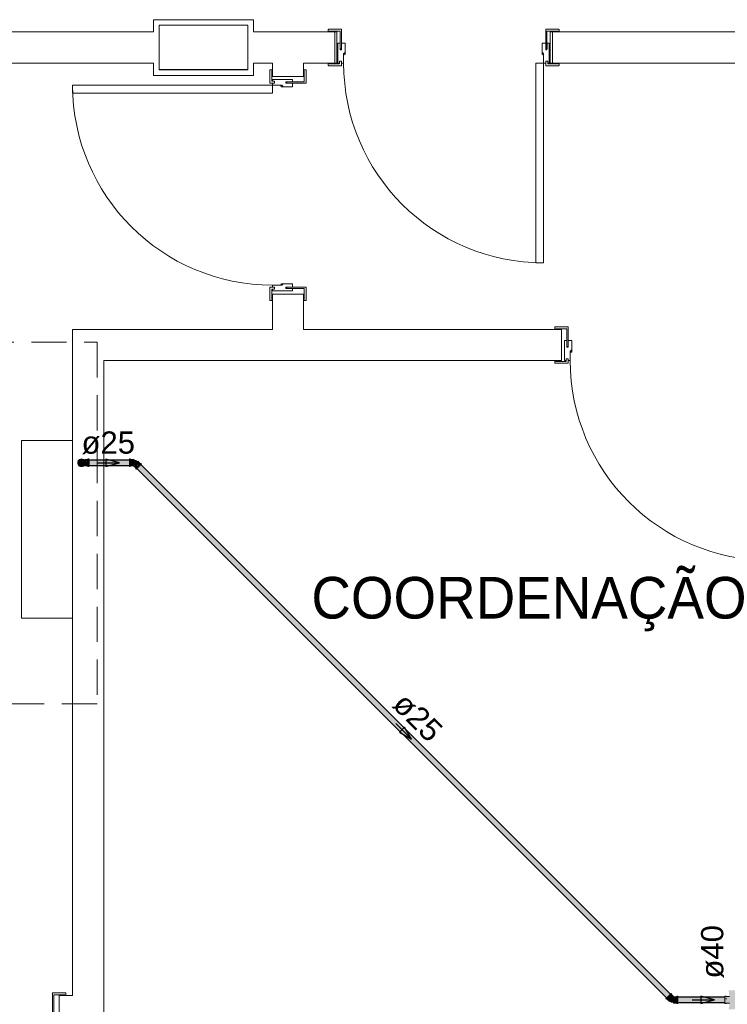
# Model space of a CAD drawing. Header units: millimetres. Extents: x 567 to 934, y -1 to 364.
# Tile 615 of 656: x 759.47 to 765.85, y 91.6 to 100.47. Entities that reach past the tile are written whole.
import ezdxf

# ---------------------------------------------------------------- set-up
doc = ezdxf.new("R2010")
doc.units = ezdxf.units.MM
doc.header["$MEASUREMENT"] = 0
doc.linetypes.add('HIDDEN2', pattern=[0.47625, 0.3175, -0.15875])
doc.linetypes.add('NULL', pattern=[0])
for name, color, linetype, lineweight in [('A-AREA-IDEN', 7, 'Continuous', 9), ('A-WALL', 7, 'Continuous', 25), ('AF-Condutos Reúso', 200, 'Continuous', 25), ('AF-Conexões Reúso', 216, 'Continuous', 18), ('AF-Sentido conduto Reúso', 200, 'Continuous', 30), ('AF-Textos conduto Reúso', 7, 'Continuous', 9), ('ARQ-ALV-REB', 7, 'Continuous', 18), ('ARQ-ESQUAD', 7, 'Continuous', 25), ('DI-Detalhes', 1, 'HIDDEN2', 9), ('Q-SPCQ', 7, 'Continuous', 13), ('S-COLS', 7, 'Continuous', 13)]:
    doc.layers.add(name, color=color, linetype=linetype, lineweight=lineweight)
doc.styles.add('Arial', font='arial.ttf')

msp = doc.modelspace()

# ---------------------------------------------------------------- hatches: boundary and pattern name
at = {"layer": 'AF-Condutos Reúso', "linetype": 'Continuous'}
for points in [[(760.006, 96.4827), (760.0081, 96.4725), (760.0233, 96.4589), (760.0435, 96.461), (760.0554, 96.4775), (760.0512, 96.4974), (760.0336, 96.5075), (760.0143, 96.5013)], [(760.096, 96.5075), (760.096, 96.5043), (760.4635, 96.5045), (760.4635, 96.5075)], [(760.4635, 96.458), (760.4635, 96.5045), (760.096, 96.5043), (760.096, 96.4578)], [(760.096, 96.4578), (760.4635, 96.4578), (760.4635, 96.458)], [(760.5172, 96.4481), (765.2981, 91.662), (765.3008, 91.6646)], [(760.5224, 96.4533), (765.3008, 91.6646), (765.306, 91.6698)], [(760.5293, 96.4602), (765.306, 91.6698), (765.3128, 91.6767)], [(765.3193, 91.6408), (760.5321, 96.4332), (760.5295, 96.4306)], [(765.322, 91.6434), (760.5373, 96.4384), (760.5321, 96.4332)], [(760.5366, 96.4675), (765.3128, 91.6767), (765.3202, 91.684)], [(765.3272, 91.6486), (760.5442, 96.4453), (760.5373, 96.4384)], [(760.5432, 96.4741), (765.3202, 91.684), (765.3267, 91.6906)], [(765.334, 91.6555), (760.5515, 96.4526), (760.5442, 96.4453)], [(760.5478, 96.4787), (765.3267, 91.6906), (765.3313, 91.6952)], [(760.5497, 96.4806), (765.3313, 91.6952), (765.3332, 91.6971)], [(765.3414, 91.6628), (760.558, 96.4592), (760.5515, 96.4526)], [(765.3479, 91.6693), (760.5627, 96.4638), (760.5581, 96.4592)], [(765.3525, 91.674), (760.5646, 96.4657), (760.5627, 96.4638)], [(765.3991, 91.6696), (765.3991, 91.6663), (765.8242, 91.6666), (765.8242, 91.6698)], [(765.3991, 91.6663), (765.3991, 91.6596), (765.8242, 91.6597), (765.8242, 91.6665)], [(765.3991, 91.6596), (765.3991, 91.6593), (765.8242, 91.6596), (765.8242, 91.6597)], [(765.3991, 91.6593), (765.3991, 91.6501), (765.8242, 91.6503), (765.8242, 91.6596)], [(765.3991, 91.6501), (765.3991, 91.6498), (765.8242, 91.6501), (765.8242, 91.6503)], [(765.8242, 91.6402), (765.8242, 91.6501), (765.3991, 91.6498), (765.3991, 91.6397)], [(765.8242, 91.6397), (765.8242, 91.6402), (765.3991, 91.6397), (765.3991, 91.6394)], [(765.8242, 91.6306), (765.8242, 91.6397), (765.3991, 91.6394), (765.3991, 91.6302)], [(765.8242, 91.6302), (765.8242, 91.6306), (765.3991, 91.6302), (765.3991, 91.63)], [(765.8242, 91.6236), (765.8242, 91.6302), (765.3991, 91.63), (765.3991, 91.6233)], [(765.8242, 91.6233), (765.8242, 91.6236), (765.3991, 91.6233)], [(765.8242, 91.6202), (765.8242, 91.6232), (765.3991, 91.6232), (765.3991, 91.62)], [(765.3991, 91.62), (765.8242, 91.62), (765.8242, 91.6202)]]:
    msp.add_hatch(color=201, dxfattribs=at).paths.add_polyline_path(points)
at = {"layer": 'AF-Conexões Reúso', "linetype": 'Continuous'}
for points in [[(760.0123, 96.5053), (760.0069, 96.5067), (759.9986, 96.4922), (760.0073, 96.4916)], [(760.0187, 96.5038), (760.0314, 96.5073), (760.0222, 96.5155), (760.0069, 96.5067)], [(760.048, 96.5121), (760.0398, 96.5155), (760.0222, 96.5155), (760.0598, 96.4938)], [(760.0598, 96.5111), (760.0598, 96.5028), (760.0892, 96.4969), (760.0892, 96.5101)], [(760.0638, 96.4915), (760.0892, 96.4969), (760.0603, 96.5026)], [(760.0639, 96.491), (760.0648, 96.4839), (760.0892, 96.49), (760.0892, 96.4969)], [(760.0892, 96.5121), (760.0892, 96.4657), (760.096, 96.4532), (760.096, 96.4997)], [(760.4635, 96.4498), (760.4703, 96.4487), (760.4703, 96.4997), (760.4635, 96.5167)], [(760.5031, 96.5101), (760.4703, 96.5101), (760.5031, 96.5073)], [(760.5031, 96.4553), (760.5031, 96.5073), (760.4703, 96.5101), (760.4703, 96.4581), (760.4935, 96.4578), (760.4703, 96.4553)], [(760.5119, 96.5051), (760.5031, 96.5073), (760.5031, 96.4602), (760.5355, 96.4926)], [(760.5364, 96.4935), (760.529, 96.4861), (760.5522, 96.463), (760.5564, 96.4671)], [(760.5515, 96.4824), (760.5366, 96.4937), (760.5564, 96.4671), (760.5596, 96.4703)], [(760.0108, 96.4602), (760.0064, 96.475), (759.9981, 96.4739), (760.0116, 96.4564), (760.023, 96.4589), (759.9981, 96.4863)], [(760.014, 96.4532), (759.9981, 96.4739), (760.0015, 96.4657)], [(760.0598, 96.4797), (760.0454, 96.4627), (760.0237, 96.4588), (760.014, 96.4532), (760.0387, 96.4567), (760.0528, 96.464)], [(760.048, 96.4532), (760.014, 96.4532), (760.031, 96.4487)], [(760.0598, 96.4737), (760.0507, 96.458), (760.0542, 96.458)], [(760.0598, 96.4552), (760.0892, 96.4543), (760.0892, 96.4626), (760.0598, 96.4626)], [(760.0624, 96.4626), (760.0892, 96.4626), (760.0892, 96.49), (760.0652, 96.484)], [(760.5031, 96.4518), (760.5221, 96.4328), (760.5053, 96.4543)], [(760.528, 96.4387), (760.537, 96.4477), (760.5138, 96.4709), (760.5048, 96.4619)], [(760.5136, 96.4445), (760.5228, 96.4335), (760.528, 96.4387), (760.5048, 96.4619)], [(760.537, 96.4477), (760.5422, 96.4529), (760.519, 96.4761), (760.5138, 96.4709)], [(760.5344, 96.4653), (760.5242, 96.4813), (760.519, 96.4761), (760.5321, 96.463)], [(760.5702, 96.4713), (760.5662, 96.477), (760.5302, 96.4409), (760.5229, 96.4241)], [(760.529, 96.4861), (760.5242, 96.4813), (760.5422, 96.4529), (760.5522, 96.463)], [(765.2924, 91.6562), (765.2963, 91.6506), (765.3324, 91.6866), (765.3396, 91.7035)], [(765.8618, 91.6037), (765.8629, 91.5794), (765.8578, 91.5727), (765.8562, 91.5587), (765.9585, 91.5587), (765.9602, 91.5727), (765.9546, 91.5783), (765.9546, 91.6037), (765.9502, 91.6059), (765.9515, 91.6839), (765.9546, 91.6861), (765.9546, 91.7115), (765.9602, 91.7171), (765.9602, 91.7311), (765.858, 91.7311), (765.8578, 91.7171), (765.8618, 91.7156), (765.8618, 91.6861), (765.866, 91.6735), (765.835, 91.6751), (765.8341, 91.6698), (765.866, 91.6692), (765.8242, 91.6735), (765.8242, 91.6216), (765.8322, 91.6168), (765.8649, 91.6147)], [(765.3242, 91.632), (765.3294, 91.6372), (765.3062, 91.6604), (765.301, 91.6552)], [(765.3294, 91.6372), (765.3335, 91.6414), (765.3152, 91.6694), (765.3062, 91.6604)], [(765.3335, 91.6414), (765.3436, 91.6514), (765.3204, 91.6746), (765.3152, 91.6694)], [(765.3304, 91.6847), (765.3204, 91.6746), (765.3436, 91.6514), (765.3536, 91.6615)], [(765.3346, 91.6888), (765.3304, 91.6847), (765.3536, 91.6615), (765.3578, 91.6656)], [(765.334, 91.6294), (765.3595, 91.6202), (765.3595, 91.6673), (765.3324, 91.6403)], [(765.3595, 91.6755), (765.3398, 91.694), (765.3346, 91.6888), (765.3578, 91.6656)], [(765.3595, 91.6174), (765.3922, 91.6174), (765.3922, 91.6694), (765.3595, 91.6694)], [(765.3653, 91.6732), (765.3599, 91.6698), (765.3922, 91.6694)], [(765.3991, 91.6777), (765.3922, 91.6788), (765.3979, 91.6698)], [(765.3922, 91.6108), (765.3991, 91.6108), (765.3991, 91.6618), (765.3922, 91.6743)]]:
    msp.add_hatch(color=213, dxfattribs=at).paths.add_polyline_path(points)

# ---------------------------------------------------------------- linework, layer by layer
at = {"layer": 'A-WALL', "color": 8, "lineweight": 5}
for p, q in [((760.6796, 100.4735), (760.6796, 100.3627)), ((761.5796, 100.4735), (760.6796, 100.4735)), ((760.7296, 100.3627), (760.7296, 100.4235)), ((760.7296, 100.4235), (761.5296, 100.4235)), ((761.5296, 100.4235), (761.5296, 100.3627)), ((761.5796, 100.3627), (761.5796, 100.4735)), ((760.6796, 100.3627), (758.521, 100.3627)), ((760.7296, 100.0827), (760.7296, 100.3627)), ((761.5296, 100.3627), (761.5296, 100.0827)), ((762.252, 100.3627), (761.5796, 100.3627)), ((762.311, 100.3627), (762.254, 100.3627)), ((762.311, 100.0827), (762.311, 100.3627)), ((764.328, 100.3627), (764.271, 100.3627)), ((764.271, 100.3627), (764.271, 100.0827)), ((770.559, 100.3627), (764.33, 100.3627)), ((757.151, 100.0827), (760.6796, 100.0827)), ((760.6796, 100.0827), (760.6796, 99.9719)), ((760.7296, 100.0219), (760.7296, 100.0827)), ((761.5296, 100.0827), (761.5296, 100.0219)), ((761.5796, 100.0827), (761.751, 100.0827)), ((761.5796, 99.9719), (761.5796, 100.0827)), ((761.751, 100.0827), (761.751, 100.0217)), ((762.031, 100.0827), (762.252, 100.0827)), ((762.031, 100.0217), (762.031, 100.0827)), ((762.254, 100.0827), (762.311, 100.0827)), ((764.271, 100.0827), (764.328, 100.0827)), ((764.33, 100.0827), (766.431, 100.0827)), ((760.6796, 99.9719), (761.5796, 99.9719)), ((761.5296, 100.0219), (760.7296, 100.0219)), ((761.751, 100.0197), (761.751, 99.9627)), ((761.751, 99.9627), (762.031, 99.9627)), ((762.031, 99.9627), (762.031, 100.0197)), ((762.031, 98.0027), (761.751, 98.0027)), ((761.751, 98.0027), (761.751, 97.9457)), ((762.031, 97.9457), (762.031, 98.0027)), ((761.751, 97.9437), (761.751, 97.6827)), ((762.031, 97.6827), (762.031, 97.9437)), ((761.751, 97.6827), (759.951, 97.6827)), ((759.951, 97.6827), (759.951, 91.6827)), ((764.292, 97.6827), (762.031, 97.6827)), ((764.351, 97.6827), (764.294, 97.6827)), ((764.351, 97.4027), (764.351, 97.6827)), ((760.231, 97.4027), (764.292, 97.4027)), ((760.231, 87.419), (760.231, 97.4027)), ((764.294, 97.4027), (764.351, 97.4027)), ((759.888, 91.6827), (759.831, 91.6827)), ((759.831, 91.6827), (759.831, 91.3027)), ((759.951, 91.6827), (759.89, 91.6827))]:
    msp.add_line(p, q, dxfattribs=at)
at = {"layer": 'AF-Condutos Reúso'}
for p, q in [((760.0081, 96.4928), (760.006, 96.4827)), ((760.0143, 96.5013), (760.0081, 96.4928)), ((760.0233, 96.5064), (760.0143, 96.5013)), ((760.0336, 96.5075), (760.0233, 96.5064)), ((760.0435, 96.5043), (760.0336, 96.5075)), ((760.0512, 96.4974), (760.0435, 96.5043)), ((760.0554, 96.4879), (760.0512, 96.4974)), ((760.096, 96.5075), (760.096, 96.5043)), ((760.4635, 96.5075), (760.096, 96.5075)), ((760.096, 96.5043), (760.096, 96.4974)), ((760.096, 96.4974), (760.096, 96.4879)), ((760.006, 96.4827), (760.0081, 96.4725)), ((760.0081, 96.4725), (760.0143, 96.4641)), ((760.0143, 96.4641), (760.0233, 96.4589)), ((760.0233, 96.4589), (760.0336, 96.4578)), ((760.0336, 96.4578), (760.0435, 96.461)), ((760.0435, 96.461), (760.0512, 96.468)), ((760.0512, 96.468), (760.0554, 96.4775)), ((760.0554, 96.4775), (760.0554, 96.4879)), ((760.096, 96.4879), (760.096, 96.4775)), ((760.096, 96.4775), (760.096, 96.468)), ((760.096, 96.468), (760.096, 96.461)), ((760.096, 96.461), (760.096, 96.4578)), ((760.096, 96.4578), (760.4635, 96.4578)), ((760.5295, 96.4306), (765.3193, 91.6408)), ((765.3332, 91.6971), (760.5497, 96.4806)), ((765.8242, 91.6698), (765.3991, 91.6698)), ((765.3991, 91.62), (765.8242, 91.62))]:
    msp.add_line(p, q, dxfattribs=at)
at = {"layer": 'AF-Conexões Reúso'}
for p, q in [((759.9981, 96.4915), (759.997, 96.4827)), ((760.0015, 96.4997), (759.9981, 96.4915)), ((760.0069, 96.5067), (760.0015, 96.4997)), ((760.014, 96.5121), (760.0069, 96.5067)), ((760.0222, 96.5155), (760.014, 96.5121)), ((760.0299, 96.5165), (760.0222, 96.5155)), ((760.031, 96.5167), (760.0299, 96.5165)), ((760.0398, 96.5155), (760.031, 96.5167)), ((760.048, 96.5121), (760.0398, 96.5155)), ((760.0542, 96.5073), (760.048, 96.5121)), ((760.055, 96.5067), (760.0542, 96.5073)), ((760.0546, 96.5073), (760.0542, 96.5073)), ((760.0573, 96.5073), (760.0546, 96.5073)), ((760.0598, 96.5005), (760.055, 96.5067)), ((760.0598, 96.5073), (760.0573, 96.5073)), ((760.0598, 96.5111), (760.0598, 96.5101)), ((760.0892, 96.5111), (760.0598, 96.5111)), ((760.0598, 96.5101), (760.0598, 96.5073)), ((760.0598, 96.5043), (760.0598, 96.5073)), ((760.0598, 96.5073), (760.0598, 96.5028)), ((760.0598, 96.5031), (760.0598, 96.5043)), ((760.0598, 96.5012), (760.0598, 96.5031)), ((760.0598, 96.5028), (760.0598, 96.5012)), ((760.0598, 96.5012), (760.0598, 96.5005)), ((760.0598, 96.5005), (760.0598, 96.5012)), ((760.0604, 96.4997), (760.0598, 96.5005)), ((760.0638, 96.4915), (760.0604, 96.4997)), ((760.0646, 96.4853), (760.0638, 96.4915)), ((760.0892, 96.5167), (760.0892, 96.5155)), ((760.096, 96.5167), (760.0892, 96.5167)), ((760.0892, 96.5155), (760.0892, 96.5121)), ((760.0892, 96.5121), (760.0892, 96.5111)), ((760.0892, 96.5111), (760.0892, 96.5067)), ((760.0892, 96.5101), (760.0892, 96.5111)), ((760.0892, 96.5073), (760.0892, 96.5101)), ((760.0892, 96.5028), (760.0892, 96.5073)), ((760.0892, 96.5067), (760.0892, 96.4997)), ((760.0892, 96.4969), (760.0892, 96.5028)), ((760.0892, 96.4997), (760.0892, 96.4915)), ((760.0892, 96.49), (760.0892, 96.4969)), ((760.0892, 96.4915), (760.0892, 96.4827)), ((760.096, 96.5155), (760.096, 96.5167)), ((760.096, 96.5121), (760.096, 96.5155)), ((760.096, 96.5075), (760.096, 96.5121)), ((760.096, 96.5067), (760.096, 96.5075)), ((760.096, 96.4997), (760.096, 96.5067)), ((760.096, 96.4915), (760.096, 96.4997)), ((760.096, 96.4827), (760.096, 96.4915)), ((760.4703, 96.5167), (760.4635, 96.5167)), ((760.4635, 96.5167), (760.4635, 96.5155)), ((760.4635, 96.5155), (760.4635, 96.5121)), ((760.4635, 96.5121), (760.4635, 96.5075)), ((760.4635, 96.5075), (760.4635, 96.5067)), ((760.4635, 96.5067), (760.4635, 96.4997)), ((760.4635, 96.4997), (760.4635, 96.4915)), ((760.4635, 96.4915), (760.4635, 96.4827)), ((760.4703, 96.5155), (760.4703, 96.5167)), ((760.4703, 96.5121), (760.4703, 96.5155)), ((760.4703, 96.5111), (760.4703, 96.5121)), ((760.4703, 96.5075), (760.4703, 96.5111)), ((760.4703, 96.5111), (760.4703, 96.5101)), ((760.5031, 96.5111), (760.4703, 96.5111)), ((760.4703, 96.5101), (760.4703, 96.5075)), ((760.4703, 96.5067), (760.4703, 96.5075)), ((760.4703, 96.5075), (760.4703, 96.5073)), ((760.4703, 96.5073), (760.4703, 96.5028)), ((760.4703, 96.4997), (760.4703, 96.5067)), ((760.4703, 96.5028), (760.4703, 96.4969)), ((760.4703, 96.4915), (760.4703, 96.4997)), ((760.4703, 96.4969), (760.4703, 96.49)), ((760.4703, 96.4827), (760.4703, 96.4915)), ((760.5031, 96.5101), (760.5031, 96.5111)), ((760.5031, 96.5073), (760.5031, 96.5101)), ((760.5031, 96.5073), (760.5031, 96.5073)), ((760.5031, 96.5073), (760.5031, 96.5063)), ((760.5119, 96.5051), (760.5031, 96.5073)), ((760.5031, 96.5028), (760.5031, 96.5073)), ((760.5031, 96.5063), (760.5031, 96.5032)), ((760.5031, 96.5032), (760.5031, 96.4984)), ((760.5031, 96.4969), (760.5031, 96.5028)), ((760.5031, 96.4984), (760.5031, 96.4923)), ((760.5031, 96.49), (760.5031, 96.4969)), ((760.5031, 96.4923), (760.5031, 96.4853)), ((760.5208, 96.5028), (760.5119, 96.5051)), ((760.5257, 96.4999), (760.5208, 96.5028)), ((760.5364, 96.4935), (760.5257, 96.4999)), ((760.5328, 96.4899), (760.5355, 96.4926)), ((760.5364, 96.4935), (760.5332, 96.4903)), ((760.5355, 96.4926), (760.5364, 96.4935)), ((760.5366, 96.4937), (760.5364, 96.4935)), ((760.5384, 96.4955), (760.5366, 96.4937)), ((760.5391, 96.4962), (760.5384, 96.4955)), ((760.5623, 96.473), (760.5391, 96.4962)), ((759.997, 96.4827), (759.9981, 96.4739)), ((759.9981, 96.4739), (760.0015, 96.4657)), ((760.0015, 96.4657), (760.0069, 96.4586)), ((760.0069, 96.4586), (760.014, 96.4532)), ((760.014, 96.4532), (760.0222, 96.4498)), ((760.0222, 96.4498), (760.031, 96.4487)), ((760.031, 96.4487), (760.0398, 96.4498)), ((760.0398, 96.4498), (760.048, 96.4532)), ((760.048, 96.4532), (760.0542, 96.458)), ((760.0542, 96.458), (760.055, 96.4586)), ((760.0542, 96.458), (760.0546, 96.458)), ((760.0546, 96.458), (760.0573, 96.458)), ((760.055, 96.4586), (760.0598, 96.4648)), ((760.0573, 96.458), (760.0598, 96.4581)), ((760.0598, 96.4648), (760.0604, 96.4657)), ((760.0598, 96.4648), (760.0598, 96.4641)), ((760.0598, 96.4641), (760.0598, 96.4648)), ((760.0598, 96.4641), (760.0598, 96.4626)), ((760.0598, 96.4623), (760.0598, 96.4641)), ((760.0598, 96.4626), (760.0598, 96.4581)), ((760.0598, 96.4611), (760.0598, 96.4623)), ((760.0598, 96.4581), (760.0598, 96.4611)), ((760.0598, 96.4581), (760.0598, 96.4552)), ((760.0598, 96.4552), (760.0598, 96.4543)), ((760.0598, 96.4543), (760.0892, 96.4543)), ((760.0604, 96.4657), (760.0638, 96.4739)), ((760.0638, 96.4739), (760.065, 96.4827)), ((760.065, 96.4827), (760.0646, 96.4853)), ((760.0892, 96.4848), (760.0892, 96.49)), ((760.0892, 96.4827), (760.0892, 96.4848)), ((760.0892, 96.4753), (760.0892, 96.4827)), ((760.0892, 96.4827), (760.0892, 96.4739)), ((760.0892, 96.4685), (760.0892, 96.4753)), ((760.0892, 96.4739), (760.0892, 96.4657)), ((760.0892, 96.4626), (760.0892, 96.4685)), ((760.0892, 96.4657), (760.0892, 96.4586)), ((760.0892, 96.4581), (760.0892, 96.4626)), ((760.0892, 96.4586), (760.0892, 96.4543)), ((760.0892, 96.4552), (760.0892, 96.4581)), ((760.0892, 96.4543), (760.0892, 96.4552)), ((760.0892, 96.4543), (760.0892, 96.4532)), ((760.0892, 96.4532), (760.0892, 96.4498)), ((760.0892, 96.4498), (760.0892, 96.4487)), ((760.0892, 96.4487), (760.096, 96.4487)), ((760.096, 96.4739), (760.096, 96.4827)), ((760.096, 96.4657), (760.096, 96.4739)), ((760.096, 96.4586), (760.096, 96.4657)), ((760.096, 96.4578), (760.096, 96.4586)), ((760.096, 96.4532), (760.096, 96.4578)), ((760.096, 96.4498), (760.096, 96.4532)), ((760.096, 96.4487), (760.096, 96.4498)), ((760.4635, 96.4827), (760.4635, 96.4739)), ((760.4635, 96.4739), (760.4635, 96.4657)), ((760.4635, 96.4657), (760.4635, 96.4586)), ((760.4635, 96.4586), (760.4635, 96.4578)), ((760.4635, 96.4578), (760.4635, 96.4532)), ((760.4635, 96.4532), (760.4635, 96.4498)), ((760.4635, 96.4498), (760.4635, 96.4487)), ((760.4635, 96.4487), (760.4703, 96.4487)), ((760.4703, 96.49), (760.4703, 96.4827)), ((760.4703, 96.4739), (760.4703, 96.4827)), ((760.4703, 96.4827), (760.4703, 96.4753)), ((760.4703, 96.4753), (760.4703, 96.4685)), ((760.4703, 96.4657), (760.4703, 96.4739)), ((760.4703, 96.4685), (760.4703, 96.4626)), ((760.4703, 96.4586), (760.4703, 96.4657)), ((760.4703, 96.4626), (760.4703, 96.4581)), ((760.4703, 96.4578), (760.4703, 96.4586)), ((760.4703, 96.4581), (760.4703, 96.4578)), ((760.4703, 96.4543), (760.4703, 96.4578)), ((760.4703, 96.4578), (760.4703, 96.4553)), ((760.4703, 96.4553), (760.4703, 96.4543)), ((760.4703, 96.4532), (760.4703, 96.4543)), ((760.4703, 96.4543), (760.4971, 96.4543)), ((760.4703, 96.4498), (760.4703, 96.4532)), ((760.4703, 96.4487), (760.4703, 96.4498)), ((760.4971, 96.4543), (760.4972, 96.4543)), ((760.4972, 96.4543), (760.5006, 96.4543)), ((760.4996, 96.4567), (760.4989, 96.456)), ((760.4989, 96.456), (760.5006, 96.4543)), ((760.5016, 96.4587), (760.4996, 96.4567)), ((760.5006, 96.4543), (760.5031, 96.4518)), ((760.5031, 96.4602), (760.5016, 96.4587)), ((760.5031, 96.4827), (760.5031, 96.49)), ((760.5031, 96.4853), (760.5031, 96.4781)), ((760.5031, 96.4753), (760.5031, 96.4827)), ((760.5031, 96.4781), (760.5031, 96.4712)), ((760.5031, 96.4685), (760.5031, 96.4753)), ((760.5031, 96.4712), (760.5031, 96.4651)), ((760.5031, 96.4626), (760.5031, 96.4685)), ((760.5031, 96.4651), (760.5031, 96.4602)), ((760.5031, 96.4602), (760.507, 96.4642)), ((760.5031, 96.4602), (760.5031, 96.4626)), ((760.5048, 96.4619), (760.5031, 96.4602)), ((760.5031, 96.4581), (760.5031, 96.4602)), ((760.5031, 96.4518), (760.5221, 96.4328)), ((760.5089, 96.4661), (760.5048, 96.4619)), ((760.507, 96.4642), (760.512, 96.4692)), ((760.5138, 96.4709), (760.5089, 96.4661)), ((760.512, 96.4692), (760.5177, 96.4748)), ((760.519, 96.4761), (760.5138, 96.4709)), ((760.5177, 96.4748), (760.5234, 96.4805)), ((760.519, 96.4297), (760.5181, 96.4289)), ((760.5181, 96.4289), (760.5229, 96.4241)), ((760.5242, 96.4813), (760.519, 96.4761)), ((760.5214, 96.4321), (760.519, 96.4297)), ((760.5221, 96.4328), (760.5214, 96.4321)), ((760.5247, 96.4354), (760.5221, 96.4328)), ((760.5221, 96.4328), (760.5228, 96.4335)), ((760.5228, 96.4335), (760.5247, 96.4354)), ((760.5229, 96.4241), (760.5238, 96.4249)), ((760.5234, 96.4805), (760.5286, 96.4857)), ((760.5238, 96.4249), (760.5262, 96.4273)), ((760.529, 96.4861), (760.5242, 96.4813)), ((760.5252, 96.4359), (760.5247, 96.4354)), ((760.5247, 96.4354), (760.5248, 96.4355)), ((760.5248, 96.4355), (760.528, 96.4387)), ((760.5302, 96.4409), (760.5252, 96.4359)), ((760.5262, 96.4273), (760.5295, 96.4306)), ((760.528, 96.4387), (760.5321, 96.4429)), ((760.5286, 96.4857), (760.5328, 96.4899)), ((760.5332, 96.4903), (760.529, 96.4861)), ((760.5295, 96.4306), (760.53, 96.4311)), ((760.53, 96.4311), (760.535, 96.4361)), ((760.536, 96.4467), (760.5302, 96.4409)), ((760.5321, 96.4429), (760.537, 96.4477)), ((760.535, 96.4361), (760.5408, 96.4419)), ((760.5422, 96.4529), (760.536, 96.4467)), ((760.537, 96.4477), (760.5422, 96.4529)), ((760.5408, 96.4419), (760.547, 96.4481)), ((760.5484, 96.4591), (760.5422, 96.4529)), ((760.5422, 96.4529), (760.5474, 96.4581)), ((760.547, 96.4481), (760.5532, 96.4543)), ((760.5474, 96.4581), (760.5522, 96.463)), ((760.5542, 96.4649), (760.5484, 96.4591)), ((760.5522, 96.463), (760.5564, 96.4671)), ((760.5532, 96.4543), (760.559, 96.4601)), ((760.5592, 96.4699), (760.5542, 96.4649)), ((760.5564, 96.4671), (760.5596, 96.4703)), ((760.559, 96.4601), (760.564, 96.4651)), ((760.5598, 96.4705), (760.5592, 96.4699)), ((760.5596, 96.4703), (760.5598, 96.4705)), ((760.563, 96.4737), (760.5598, 96.4705)), ((760.5598, 96.4705), (760.5616, 96.4723)), ((760.5616, 96.4723), (760.5623, 96.473)), ((760.5654, 96.4761), (760.563, 96.4737)), ((760.564, 96.4651), (760.5646, 96.4657)), ((760.5646, 96.4657), (760.5678, 96.4689)), ((760.5662, 96.477), (760.5654, 96.4761)), ((760.571, 96.4721), (760.5662, 96.477)), ((760.5678, 96.4689), (760.5702, 96.4713)), ((760.5702, 96.4713), (760.571, 96.4721)), ((765.3388, 91.7026), (765.3364, 91.7002)), ((765.3396, 91.7035), (765.3388, 91.7026)), ((765.3444, 91.6987), (765.3396, 91.7035)), ((765.2924, 91.6562), (765.2915, 91.6554)), ((765.2915, 91.6554), (765.2963, 91.6506)), ((765.2947, 91.6586), (765.2924, 91.6562)), ((765.2981, 91.662), (765.2947, 91.6586)), ((765.2963, 91.6506), (765.2972, 91.6514)), ((765.2972, 91.6514), (765.2996, 91.6538)), ((765.2986, 91.6624), (765.2981, 91.662)), ((765.3036, 91.6674), (765.2986, 91.6624)), ((765.2996, 91.6538), (765.3029, 91.6572)), ((765.301, 91.6552), (765.3003, 91.6545)), ((765.3003, 91.6545), (765.3235, 91.6313)), ((765.3029, 91.6572), (765.301, 91.6552)), ((765.3029, 91.6572), (765.3034, 91.6576)), ((765.303, 91.6572), (765.3029, 91.6572)), ((765.3062, 91.6604), (765.303, 91.6572)), ((765.3034, 91.6576), (765.3084, 91.6626)), ((765.3093, 91.6732), (765.3036, 91.6674)), ((765.3103, 91.6646), (765.3062, 91.6604)), ((765.3084, 91.6626), (765.3142, 91.6684)), ((765.3156, 91.6794), (765.3093, 91.6732)), ((765.3152, 91.6694), (765.3103, 91.6646)), ((765.3142, 91.6684), (765.3204, 91.6746)), ((765.3204, 91.6746), (765.3152, 91.6694)), ((765.3218, 91.6856), (765.3156, 91.6794)), ((765.3204, 91.6746), (765.3266, 91.6808)), ((765.3256, 91.6798), (765.3204, 91.6746)), ((765.3276, 91.6914), (765.3218, 91.6856)), ((765.3235, 91.6313), (765.3242, 91.632)), ((765.3242, 91.632), (765.3261, 91.634)), ((765.3304, 91.6847), (765.3256, 91.6798)), ((765.3261, 91.634), (765.3262, 91.634)), ((765.3262, 91.634), (765.3294, 91.6372)), ((765.3269, 91.6347), (765.3262, 91.634)), ((765.3262, 91.634), (765.334, 91.6294)), ((765.3266, 91.6808), (765.3324, 91.6866)), ((765.3291, 91.6369), (765.3269, 91.6347)), ((765.3326, 91.6964), (765.3276, 91.6914)), ((765.3324, 91.6403), (765.3291, 91.6369)), ((765.3294, 91.6372), (765.3335, 91.6414)), ((765.3346, 91.6888), (765.3304, 91.6847)), ((765.3324, 91.6866), (765.3374, 91.6916)), ((765.3368, 91.6446), (765.3324, 91.6403)), ((765.3332, 91.6971), (765.3326, 91.6964)), ((765.3364, 91.7002), (765.3332, 91.6971)), ((765.3335, 91.6414), (765.3384, 91.6462)), ((765.334, 91.6294), (765.3418, 91.6247)), ((765.3378, 91.692), (765.3346, 91.6888)), ((765.3417, 91.6496), (765.3368, 91.6446)), ((765.3374, 91.6916), (765.338, 91.6923)), ((765.338, 91.6923), (765.3378, 91.692)), ((765.338, 91.6923), (765.3412, 91.6954)), ((765.3398, 91.694), (765.338, 91.6923)), ((765.3384, 91.6462), (765.3436, 91.6514)), ((765.3405, 91.6947), (765.3398, 91.694)), ((765.3595, 91.6757), (765.3405, 91.6947)), ((765.3412, 91.6954), (765.3436, 91.6978)), ((765.3468, 91.6547), (765.3417, 91.6496)), ((765.3418, 91.6247), (765.3474, 91.6233)), ((765.3436, 91.6978), (765.3444, 91.6987)), ((765.3436, 91.6514), (765.3488, 91.6566)), ((765.3517, 91.6596), (765.3468, 91.6547)), ((765.3474, 91.6233), (765.3595, 91.6202)), ((765.3488, 91.6566), (765.3536, 91.6615)), ((765.356, 91.6639), (765.3517, 91.6596)), ((765.3536, 91.6615), (765.3578, 91.6656)), ((765.3595, 91.6673), (765.356, 91.6639)), ((765.3578, 91.6656), (765.3595, 91.6673)), ((765.3595, 91.659), (765.3594, 91.6522)), ((765.3594, 91.6522), (765.3595, 91.6448)), ((765.3619, 91.6732), (765.3595, 91.6757)), ((765.3595, 91.6694), (765.3595, 91.6673)), ((765.3595, 91.6673), (765.361, 91.6688)), ((765.3595, 91.6673), (765.3595, 91.6649)), ((765.3595, 91.6617), (765.3595, 91.6673)), ((765.3595, 91.6649), (765.3595, 91.659)), ((765.3595, 91.6547), (765.3595, 91.6617)), ((765.3595, 91.6467), (765.3595, 91.6547)), ((765.3595, 91.6387), (765.3595, 91.6467)), ((765.3595, 91.6448), (765.3595, 91.6375)), ((765.3595, 91.6313), (765.3595, 91.6387)), ((765.3595, 91.6375), (765.3595, 91.6306)), ((765.3595, 91.6254), (765.3595, 91.6313)), ((765.3595, 91.6306), (765.3595, 91.6248)), ((765.3595, 91.6215), (765.3595, 91.6254)), ((765.3595, 91.6248), (765.3595, 91.6202)), ((765.3595, 91.6202), (765.3595, 91.6215)), ((765.3595, 91.6202), (765.3595, 91.62)), ((765.3595, 91.6202), (765.3595, 91.6202)), ((765.3595, 91.62), (765.3595, 91.6174)), ((765.3595, 91.6174), (765.3595, 91.6164)), ((765.3595, 91.6164), (765.3922, 91.6164)), ((765.3654, 91.6732), (765.3619, 91.6732)), ((765.363, 91.6708), (765.3637, 91.6715)), ((765.3922, 91.6732), (765.3654, 91.6732)), ((765.3922, 91.6788), (765.3922, 91.6777)), ((765.3991, 91.6788), (765.3922, 91.6788)), ((765.3922, 91.6777), (765.3922, 91.6743)), ((765.3922, 91.6743), (765.3922, 91.6732)), ((765.3922, 91.6732), (765.3922, 91.6698)), ((765.3922, 91.6723), (765.3922, 91.6732)), ((765.3922, 91.6698), (765.3922, 91.6723)), ((765.3922, 91.6698), (765.3922, 91.6689)), ((765.3922, 91.6694), (765.3922, 91.6698)), ((765.3922, 91.6649), (765.3922, 91.6694)), ((765.3922, 91.6689), (765.3922, 91.6618)), ((765.3922, 91.659), (765.3922, 91.6649)), ((765.3922, 91.6618), (765.3922, 91.6536)), ((765.3922, 91.6522), (765.3922, 91.659)), ((765.3922, 91.6536), (765.3922, 91.6448)), ((765.3922, 91.6448), (765.3922, 91.6522)), ((765.3922, 91.6375), (765.3922, 91.6448)), ((765.3922, 91.6448), (765.3922, 91.636)), ((765.3922, 91.6306), (765.3922, 91.6375)), ((765.3922, 91.636), (765.3922, 91.6278)), ((765.3922, 91.6248), (765.3922, 91.6306)), ((765.3922, 91.6278), (765.3922, 91.6208)), ((765.3922, 91.6202), (765.3922, 91.6248)), ((765.3922, 91.6208), (765.3922, 91.62)), ((765.3922, 91.62), (765.3922, 91.6202)), ((765.3922, 91.6174), (765.3922, 91.62)), ((765.3922, 91.62), (765.3922, 91.6164)), ((765.3922, 91.6164), (765.3922, 91.6174)), ((765.3922, 91.6164), (765.3922, 91.6154)), ((765.3922, 91.6154), (765.3922, 91.612)), ((765.3991, 91.6777), (765.3991, 91.6788)), ((765.3991, 91.6743), (765.3991, 91.6777)), ((765.3991, 91.6698), (765.3991, 91.6743)), ((765.3991, 91.6689), (765.3991, 91.6698)), ((765.3991, 91.6618), (765.3991, 91.6689)), ((765.3991, 91.6536), (765.3991, 91.6618)), ((765.3991, 91.6448), (765.3991, 91.6536)), ((765.3991, 91.636), (765.3991, 91.6448)), ((765.3991, 91.6278), (765.3991, 91.636)), ((765.3991, 91.6208), (765.3991, 91.6278)), ((765.3991, 91.62), (765.3991, 91.6208)), ((765.3991, 91.6154), (765.3991, 91.62)), ((765.3991, 91.612), (765.3991, 91.6154)), ((765.8322, 91.6779), (765.8242, 91.6779)), ((765.8242, 91.6779), (765.8242, 91.6768)), ((765.8242, 91.6768), (765.8242, 91.6735)), ((765.8242, 91.6735), (765.8242, 91.6698)), ((765.8242, 91.6698), (765.8242, 91.6682)), ((765.8242, 91.6682), (765.8242, 91.6614)), ((765.8242, 91.6614), (765.8242, 91.6534)), ((765.8242, 91.6534), (765.8242, 91.6449)), ((765.8242, 91.6449), (765.8242, 91.6364)), ((765.8242, 91.6364), (765.8242, 91.6284)), ((765.8242, 91.6284), (765.8242, 91.6216)), ((765.8242, 91.6216), (765.8242, 91.62)), ((765.8242, 91.62), (765.8242, 91.6163)), ((765.8242, 91.6163), (765.8242, 91.613)), ((765.835, 91.6751), (765.8322, 91.6779)), ((765.8322, 91.6119), (765.835, 91.6147)), ((765.8649, 91.6751), (765.835, 91.6751)), ((765.835, 91.6551), (765.835, 91.66)), ((765.835, 91.66), (765.835, 91.6502)), ((765.835, 91.6502), (765.835, 91.6551)), ((765.835, 91.6147), (765.8649, 91.6147)), ((765.3922, 91.612), (765.3922, 91.6108)), ((765.3922, 91.6108), (765.3991, 91.6108)), ((765.3991, 91.6108), (765.3991, 91.612)), ((765.8242, 91.613), (765.8242, 91.6119)), ((765.8242, 91.6119), (765.8322, 91.6119))]:
    msp.add_line(p, q, dxfattribs=at)
at = {"layer": 'AF-Sentido conduto Reúso'}
for p, q in [((760.3717, 96.4827), (760.2509, 96.515)), ((760.2509, 96.515), (760.2509, 96.4503)), ((760.2509, 96.4503), (760.3717, 96.4827)), ((762.9394, 94.1013), (762.8937, 94.0556)), ((763.0019, 93.9931), (762.9394, 94.1013)), ((762.8937, 94.0556), (763.0019, 93.9931)), ((765.7287, 91.6449), (765.6079, 91.6773)), ((765.6079, 91.6773), (765.6079, 91.6126)), ((765.6079, 91.6126), (765.7287, 91.6449))]:
    msp.add_line(p, q, dxfattribs=at)
for points in [[(760.1717, 96.4827), (760.3717, 96.4827)], [(762.8605, 94.1345), (763.0019, 93.9931)], [(765.5287, 91.6449), (765.7287, 91.6449)]]:
    msp.add_lwpolyline(points, dxfattribs=at)
at = {"layer": 'ARQ-ALV-REB', "color": 8, "lineweight": 5}
for p, q in [((762.311, 100.3627), (762.331, 100.3627)), ((762.331, 100.3627), (762.331, 100.0827)), ((764.251, 100.0827), (764.251, 100.3627)), ((764.251, 100.3627), (764.271, 100.3627)), ((762.331, 100.0827), (762.311, 100.0827)), ((764.271, 100.0827), (764.251, 100.0827))]:
    msp.add_line(p, q, dxfattribs=at)
at = {"layer": 'ARQ-ESQUAD', "color": 8, "lineweight": 5}
for p, q in [((762.252, 100.3827), (762.252, 100.3627)), ((762.252, 100.3627), (762.254, 100.3627)), ((762.254, 100.3627), (762.263, 100.3687)), ((762.372, 100.3867), (762.256, 100.3867)), ((762.263, 100.3687), (762.3606, 100.3687)), ((762.3606, 100.3687), (762.3606, 100.2027)), ((762.372, 100.2027), (762.372, 100.3867)), ((764.326, 100.3867), (764.21, 100.3867)), ((764.21, 100.3867), (764.21, 100.2027)), ((764.2214, 100.2027), (764.2214, 100.3687)), ((764.2214, 100.3687), (764.319, 100.3687)), ((764.319, 100.3687), (764.328, 100.3627)), ((764.328, 100.3627), (764.33, 100.3627)), ((764.33, 100.3627), (764.33, 100.3827)), ((762.3598, 100.2627), (762.34, 100.2627)), ((762.34, 100.2627), (762.34, 100.0827)), ((762.3598, 100.2107), (762.3598, 100.2627)), ((762.404, 100.2627), (762.372, 100.2627)), ((762.372, 100.2627), (762.372, 100.2107)), ((762.404, 100.1678), (762.404, 100.2627)), ((764.21, 100.2627), (764.178, 100.2627)), ((764.178, 100.2627), (764.178, 100.1678)), ((764.21, 100.2107), (764.21, 100.2627)), ((764.242, 100.2627), (764.2222, 100.2627)), ((764.2222, 100.2627), (764.2222, 100.2107)), ((764.242, 100.0827), (764.242, 100.2627)), ((762.372, 100.2107), (762.3598, 100.2107)), ((762.3606, 100.2027), (762.372, 100.2027)), ((762.3953, 100.1678), (762.391, 100.1678)), ((762.391, 100.1678), (762.391, 100.1603)), ((762.391, 100.0827), (762.391, 100.1678)), ((762.391, 100.1678), (762.404, 100.1678)), ((762.3997, 100.176), (762.3953, 100.176)), ((762.3953, 100.176), (762.3953, 100.1678)), ((762.3997, 100.1678), (762.3997, 100.176)), ((762.404, 100.1678), (762.3997, 100.1678)), ((762.404, 100.1603), (762.404, 100.1678)), ((764.1823, 100.1678), (764.178, 100.1678)), ((764.178, 100.1678), (764.178, 100.1603)), ((764.178, 100.1678), (764.191, 100.1678)), ((764.1867, 100.176), (764.1823, 100.176)), ((764.1823, 100.176), (764.1823, 100.1678)), ((764.1867, 100.1678), (764.1867, 100.176)), ((764.191, 100.1678), (764.1867, 100.1678)), ((764.191, 100.1603), (764.191, 100.1678)), ((764.191, 100.1678), (764.191, 100.0827)), ((764.2222, 100.2107), (764.21, 100.2107)), ((764.21, 100.2027), (764.2214, 100.2027)), ((762.254, 100.0827), (762.252, 100.0827)), ((762.252, 100.0827), (762.252, 100.0627)), ((762.263, 100.0757), (762.254, 100.0827)), ((762.256, 100.0587), (762.372, 100.0587)), ((762.354, 100.0757), (762.263, 100.0757)), ((762.34, 100.0827), (762.354, 100.0827)), ((762.372, 100.0987), (762.354, 100.0987)), ((762.354, 100.0987), (762.354, 100.0757)), ((762.354, 100.0827), (762.354, 100.0757)), ((762.372, 100.0987), (762.372, 100.0827)), ((762.372, 100.0587), (762.372, 100.0827)), ((762.372, 100.0827), (762.391, 100.0827)), ((764.121, 100.0827), (764.121, 98.2827)), ((764.191, 100.0827), (764.121, 100.0827)), ((764.191, 98.2827), (764.191, 100.0827)), ((764.191, 100.0827), (764.21, 100.0827)), ((764.21, 100.0987), (764.228, 100.0987)), ((764.21, 100.0987), (764.21, 100.0827)), ((764.21, 100.0827), (764.21, 100.0587)), ((764.21, 100.0587), (764.326, 100.0587)), ((764.228, 100.0987), (764.228, 100.0757)), ((764.228, 100.0757), (764.228, 100.0827)), ((764.228, 100.0827), (764.242, 100.0827)), ((764.319, 100.0757), (764.228, 100.0757)), ((764.328, 100.0827), (764.319, 100.0757)), ((764.33, 100.0827), (764.328, 100.0827)), ((764.33, 100.0627), (764.33, 100.0827)), ((761.727, 99.9017), (761.727, 100.0177)), ((761.731, 100.0217), (761.751, 100.0217)), ((761.751, 100.0197), (761.744, 100.0107)), ((761.744, 100.0107), (761.744, 99.9197)), ((761.751, 100.0217), (761.751, 100.0197)), ((762.031, 100.0197), (762.031, 100.0217)), ((762.031, 100.0217), (762.051, 100.0217)), ((762.037, 100.0107), (762.031, 100.0197)), ((762.037, 99.9131), (762.037, 100.0107)), ((762.055, 100.0177), (762.055, 99.9017)), ((759.951, 99.8127), (759.951, 99.8827)), ((759.951, 99.8827), (761.751, 99.8827)), ((761.751, 99.9017), (761.727, 99.9017)), ((761.744, 99.9197), (761.751, 99.9197)), ((761.767, 99.9197), (761.744, 99.9197)), ((761.751, 99.9337), (761.931, 99.9337)), ((761.751, 99.9197), (761.751, 99.9337)), ((761.751, 99.8827), (761.751, 99.9017)), ((761.767, 99.9017), (761.751, 99.9017)), ((761.751, 99.8827), (761.751, 99.8127)), ((761.8361, 99.8827), (761.751, 99.8827)), ((761.767, 99.9017), (761.767, 99.9197)), ((761.8286, 99.8827), (761.8361, 99.8827)), ((761.8361, 99.8697), (761.8286, 99.8697)), ((761.8361, 99.8827), (761.8361, 99.8783)), ((761.8361, 99.8697), (761.8361, 99.8827)), ((761.8361, 99.8783), (761.8443, 99.8783)), ((761.8443, 99.874), (761.8361, 99.874)), ((761.8361, 99.874), (761.8361, 99.8697)), ((761.931, 99.8697), (761.8361, 99.8697)), ((761.8443, 99.8783), (761.8443, 99.874)), ((761.871, 99.9131), (762.037, 99.9131)), ((761.871, 99.9017), (761.871, 99.9131)), ((762.055, 99.9017), (761.871, 99.9017)), ((761.879, 99.9139), (761.879, 99.9017)), ((761.931, 99.9139), (761.879, 99.9139)), ((761.879, 99.9017), (761.931, 99.9017)), ((761.931, 99.9337), (761.931, 99.9139)), ((761.931, 99.9017), (761.931, 99.8697)), ((761.751, 99.8127), (759.951, 99.8127)), ((764.121, 98.2827), (764.191, 98.2827)), ((761.8286, 98.0957), (761.8361, 98.0957)), ((761.8361, 98.0957), (761.8361, 98.0913)), ((761.8361, 98.0957), (761.931, 98.0957)), ((761.8361, 98.0827), (761.8361, 98.0957)), ((761.8361, 98.0913), (761.8443, 98.0913)), ((761.8443, 98.0913), (761.8443, 98.087)), ((761.931, 98.0957), (761.931, 98.0637)), ((761.727, 98.0637), (761.751, 98.0637)), ((761.727, 97.9477), (761.727, 98.0637)), ((761.744, 98.0457), (761.744, 97.9547)), ((761.751, 98.0457), (761.744, 98.0457)), ((761.767, 98.0457), (761.744, 98.0457)), ((761.751, 98.0827), (761.8361, 98.0827)), ((761.751, 98.0637), (761.751, 98.0827)), ((761.767, 98.0637), (761.751, 98.0637)), ((761.751, 98.0317), (761.751, 98.0457)), ((761.931, 98.0317), (761.751, 98.0317)), ((761.767, 98.0637), (761.767, 98.0457)), ((761.8361, 98.0827), (761.8286, 98.0827)), ((761.8361, 98.087), (761.8361, 98.0827)), ((761.8443, 98.087), (761.8361, 98.087)), ((761.871, 98.0637), (762.055, 98.0637)), ((761.871, 98.0523), (761.871, 98.0637)), ((762.037, 98.0523), (761.871, 98.0523)), ((761.879, 98.0637), (761.879, 98.0515)), ((761.931, 98.0637), (761.879, 98.0637)), ((761.879, 98.0515), (761.931, 98.0515)), ((761.931, 98.0515), (761.931, 98.0317)), ((762.037, 97.9547), (762.037, 98.0523)), ((762.055, 98.0637), (762.055, 97.9477)), ((761.751, 97.9437), (761.731, 97.9437)), ((761.744, 97.9547), (761.751, 97.9457)), ((761.751, 97.9457), (761.751, 97.9437)), ((762.031, 97.9457), (762.037, 97.9547)), ((762.031, 97.9437), (762.031, 97.9457)), ((762.051, 97.9437), (762.031, 97.9437)), ((764.292, 97.7027), (764.292, 97.6827)), ((764.292, 97.6827), (764.294, 97.6827)), ((764.294, 97.6827), (764.303, 97.6887)), ((764.412, 97.7067), (764.296, 97.7067)), ((764.303, 97.6887), (764.4006, 97.6887)), ((764.4006, 97.6887), (764.4006, 97.5227)), ((764.412, 97.5227), (764.412, 97.7067)), ((764.3998, 97.5827), (764.38, 97.5827)), ((764.38, 97.5827), (764.38, 97.4027)), ((764.3998, 97.5307), (764.3998, 97.5827)), ((764.444, 97.5827), (764.412, 97.5827)), ((764.412, 97.5827), (764.412, 97.5307)), ((764.444, 97.4878), (764.444, 97.5827)), ((764.412, 97.5307), (764.3998, 97.5307)), ((764.4006, 97.5227), (764.412, 97.5227)), ((764.4353, 97.4878), (764.431, 97.4878)), ((764.431, 97.4878), (764.431, 97.4803)), ((764.431, 97.4027), (764.431, 97.4878)), ((764.431, 97.4878), (764.444, 97.4878)), ((764.4397, 97.496), (764.4353, 97.496)), ((764.4353, 97.496), (764.4353, 97.4878)), ((764.4397, 97.4878), (764.4397, 97.496)), ((764.444, 97.4878), (764.4397, 97.4878)), ((764.444, 97.4803), (764.444, 97.4878)), ((764.294, 97.4027), (764.292, 97.4027)), ((764.292, 97.4027), (764.292, 97.3827)), ((764.303, 97.3957), (764.294, 97.4027)), ((764.296, 97.3787), (764.412, 97.3787)), ((764.394, 97.3957), (764.303, 97.3957)), ((764.38, 97.4027), (764.394, 97.4027)), ((764.412, 97.4187), (764.394, 97.4187)), ((764.394, 97.4187), (764.394, 97.3957)), ((764.394, 97.4027), (764.394, 97.3957)), ((764.412, 97.4187), (764.412, 97.4027)), ((764.412, 97.3787), (764.412, 97.4027)), ((764.412, 97.4027), (764.431, 97.4027)), ((759.886, 91.7067), (759.77, 91.7067)), ((759.77, 91.7067), (759.77, 91.5227)), ((759.89, 91.6827), (759.89, 91.7027)), ((759.7814, 91.5227), (759.7814, 91.6887)), ((759.7814, 91.6887), (759.879, 91.6887)), ((759.879, 91.6887), (759.888, 91.6827)), ((759.888, 91.6827), (759.89, 91.6827))]:
    msp.add_line(p, q, dxfattribs=at)
for centre, radius, start, end in [((762.256, 100.3827), 0.004, 90, 180), ((764.326, 100.3827), 0.004, 0, 90), ((762.3975, 100.1685), 0.0105, 231.72399, 308.27601), ((764.1845, 100.1685), 0.0105, 231.72399, 308.27601), ((762.256, 100.0627), 0.004, 180, 270), ((764.191, 100.0827), 1.8, 180, 270), ((764.326, 100.0627), 0.004, 270, 360), ((761.731, 100.0177), 0.004, 90, 180), ((762.051, 100.0177), 0.004, 0, 90), ((761.751, 99.8827), 1.8, 180, 270), ((761.8368, 99.8762), 0.0105, 141.72399, 218.27601), ((761.8368, 98.0892), 0.0105, 141.72399, 218.27601), ((761.731, 97.9477), 0.004, 180, 270), ((762.051, 97.9477), 0.004, 270, 360), ((764.296, 97.7027), 0.004, 90, 180), ((764.4375, 97.4885), 0.0105, 231.72399, 308.27601), ((764.296, 97.3827), 0.004, 180, 270), ((766.231, 97.4027), 1.8, 180, 270), ((759.886, 91.7027), 0.004, 0, 90)]:
    msp.add_arc(centre, radius, start, end, dxfattribs=at)
at = {"layer": 'DI-Detalhes'}
msp.add_lwpolyline([(757.6744, 97.5675), (760.1718, 97.5675), (760.1718, 94.3115), (757.6744, 94.3115), (757.6744, 97.5675)], dxfattribs=at)
at = {"layer": 'Q-SPCQ', "color": 8, "linetype": 'Continuous', "lineweight": 5}
for p, q in [((759.491, 96.6827), (759.951, 96.6827)), ((759.491, 95.0827), (759.491, 96.6827)), ((759.951, 95.0827), (759.491, 95.0827))]:
    msp.add_line(p, q, dxfattribs=at)
at = {"layer": 'S-COLS', "color": 8, "lineweight": 5}
for p, q in [((761.5296, 100.4235), (760.7296, 100.4235)), ((760.7296, 100.4235), (760.7296, 100.3627)), ((761.5296, 100.3627), (761.5296, 100.4235)), ((760.7296, 100.3627), (760.7296, 100.0827)), ((761.5296, 100.0827), (761.5296, 100.3627)), ((760.7296, 100.0827), (760.7296, 100.0235)), ((761.5296, 100.0235), (761.5296, 100.0827)), ((760.7296, 100.0235), (761.5296, 100.0235))]:
    msp.add_line(p, q, dxfattribs=at)

# ---------------------------------------------------------------- texts
at = {"layer": 'A-AREA-IDEN', "color": 8, "linetype": 'NULL', "lineweight": 5, "insert": (762.0988, 94.9638), "char_height": 0.375, "width": 8.327172, "attachment_point": 7, "line_spacing_factor": 0.9, "style": 'Arial'}
msp.add_mtext('COORDENAÇÃO', dxfattribs=at)
at = {"layer": 'AF-Textos conduto Reúso', "linetype": 'NULL', "insert": (760.2717, 96.5593), "char_height": 0.2, "width": 0.962805, "attachment_point": 8, "line_spacing_factor": 0.6, "style": 'Arial'}
msp.add_mtext('ø25', dxfattribs=at)
at = {"layer": 'AF-Textos conduto Reúso', "linetype": 'NULL', "char_height": 0.2, "width": 0.962805, "line_spacing_factor": 0.6, "style": 'Arial'}
for s, insert, attachment_point, rotation in [('ø25', (762.9854, 94.1179), 8, 314.99989), ('ø40', (765.8143, 91.8368), 7, 90.00021)]:
    msp.add_mtext(s, dxfattribs=dict(at, insert=insert, attachment_point=attachment_point, rotation=rotation))

doc.saveas('drawing.dxf')
